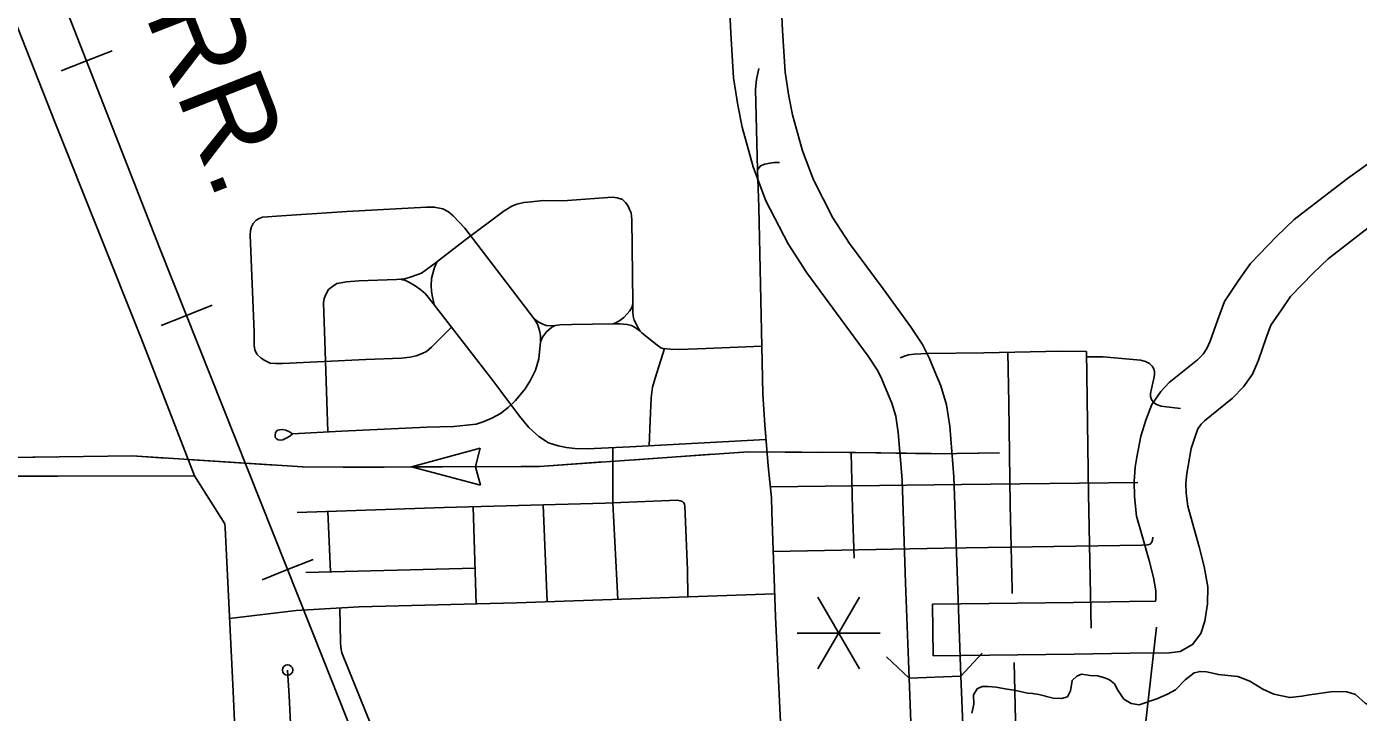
# Model space of a CAD drawing. Extents: x 1084508 to 1142749, y 1057638 to 1093403.
# Drawn here: x 1138567 to 1140583, y 1091093 to 1092131 of the extents above; entities that cross this region are included whole.
import ezdxf

# ---------------------------------------------------------------- set-up
doc = ezdxf.new("R2010")
doc.units = 0
for name, color, linetype in [('Level 10', 7, 'Continuous'), ('Level 33', 7, 'Continuous'), ('Level 35', 7, 'Continuous'), ('Level 37', 7, 'Continuous'), ('Level 40', 7, 'Continuous'), ('Level 43', 7, 'Continuous'), ('Level 48', 7, 'Continuous')]:
    doc.layers.add(name, color=color, linetype=linetype)

msp = doc.modelspace()

# ---------------------------------------------------------------- linework, layer by layer
at = {"layer": 'Level 10'}
for p, q in [((1139939.2, 1091178.3), (1139938.3, 1091256.8)), ((1139903.1, 1091144.8), (1139981.5, 1091147.8))]:
    msp.add_line(p, q, dxfattribs=at)
for points in [[(1139981.5, 1091147.8), (1139976, 1091291.8), (1139970.9, 1091449.5), (1139964.6, 1091526.1), (1139959.4, 1091558.5), (1139951, 1091587.2), (1139941.6, 1091609.9), (1139933.5, 1091629.9), (1139923.5, 1091649.8), (1139905.2, 1091677.2), (1139863.6, 1091734.2), (1139813, 1091802.8), (1139787.8, 1091841.8), (1139758.3, 1091899.2), (1139741.9, 1091943.2), (1139726.5, 1091997.5), (1139720.9, 1092026.2), (1139715.2, 1092062.1), (1139711.5, 1092125.7), (1139697.3, 1092422), (1139670.4, 1092971.6), (1139592.7, 1092954.6)], [(1139592.7, 1092954.6), (1139619, 1092418.2), (1139633.2, 1092121.6), (1139637.1, 1092053.7), (1139643.6, 1092012.5), (1139650.1, 1091979.2), (1139667.2, 1091918.8), (1139686.4, 1091867.4), (1139719.8, 1091802.5), (1139748.4, 1091758.2), (1139800.3, 1091687.8), (1139840.9, 1091632.1), (1139855.6, 1091610.2), (1139861.9, 1091597.6), (1139869, 1091580.1), (1139876.8, 1091561.1), (1139882.7, 1091541.2), (1139886.6, 1091516.7), (1139892.5, 1091445), (1139897.5, 1091289), (1139903.1, 1091144.8)], [(1139938.3, 1091256.8), (1140151.6, 1091259.1), (1140236.5, 1091260.9), (1140275.9, 1091261), (1140276.3, 1091263.7), (1140276.5, 1091276.8), (1140273, 1091296.8), (1140266.1, 1091322.8), (1140255.8, 1091359.9), (1140247.3, 1091389.7), (1140243.9, 1091419.5), (1140243.4, 1091442.5), (1140245.2, 1091463.9), (1140247.7, 1091479.5), (1140253.7, 1091511.2), (1140261.1, 1091535.1), (1140270.4, 1091559.2), (1140283.8, 1091578.6), (1140296.4, 1091592.2), (1140339.5, 1091626.6), (1140348.1, 1091635.5), (1140353.8, 1091643.7), (1140358.8, 1091655.1), (1140369.7, 1091686.2), (1140380.1, 1091715), (1140401.7, 1091746.7), (1140419.5, 1091772.7), (1140459.2, 1091813.6), (1140485.6, 1091839), (1140523, 1091868), (1140566.6, 1091901.5), (1140614.2, 1091935.5)], [(1140613.4, 1091838.5), (1140570.9, 1091805.8), (1140537, 1091779.6), (1140514.6, 1091758), (1140480.4, 1091722.7), (1140466.5, 1091702.5), (1140450.6, 1091679), (1140443.6, 1091659.9), (1140431.9, 1091626.1), (1140422.6, 1091605.2), (1140409.1, 1091585.7), (1140392.4, 1091568.4), (1140349.9, 1091534.5), (1140345.1, 1091529.4), (1140340.2, 1091522.3), (1140335.2, 1091509.3), (1140330, 1091492.3), (1140325.1, 1091466.1), (1140323.2, 1091454.4), (1140322, 1091440), (1140322.3, 1091424.8), (1140324.6, 1091405), (1140331.3, 1091381.2), (1140341.9, 1091343.4), (1140349.8, 1091313.6), (1140355, 1091283.1), (1140354.7, 1091257.1), (1140350.5, 1091230.7), (1140344.6, 1091212.4), (1140332.1, 1091195.5), (1140313.4, 1091185), (1140297.3, 1091182.7), (1140237.5, 1091182.4), (1140152.8, 1091180.7), (1139939.2, 1091178.3)], [(1139903.1, 1091144.8), (1139909.3, 1090985)], [(1139981.5, 1091147.8), (1139987.8, 1090988)]]:
    msp.add_lwpolyline(points, dxfattribs=at)
at = {"layer": 'Level 33'}
for points in [[(1138645.3, 1092302.9), (1138590.7, 1092298.1), (1138575.5, 1092298.2), (1138538.7, 1092299.3), (1138526.9, 1092298.6), (1138516.7, 1092296.4), (1138509.3, 1092292.9), (1138505.1, 1092289.6), (1138501.7, 1092284.6), (1138499.8, 1092279.4), (1138499.6, 1092272.5), (1138500.8, 1092267.8), (1138506, 1092252.8), (1138529.2, 1092192.4), (1138610.7, 1091985.6), (1138740.6, 1091659.4), (1138774.2, 1091573.6), (1138821.6, 1091451.1)], [(1139675.6, 1092067.7), (1139672.2, 1092051.1), (1139670.5, 1092036.8), (1139673.5, 1091914.3), (1139677.8, 1091919.9), (1139684.1, 1091922.9), (1139692.7, 1091924.6), (1139699, 1091925.6), (1139706.6, 1091925.7)], [(1139673.5, 1091914.3), (1139675.5, 1091858), (1139680.5, 1091623.6), (1139681.8, 1091574.6), (1139684.4, 1091528.2), (1139689.7, 1091466), (1139694.7, 1091417.6), (1139695.3, 1091396.4), (1139700.6, 1091237.4), (1139711.6, 1091013.9), (1139720.8, 1090776.1), (1139730.8, 1090544.1), (1139739, 1090313.7), (1139746, 1090114.3), (1139756.2, 1089858.7), (1139766.5, 1089647.2)], [(1139023.1, 1091517.4), (1139019.1, 1091640.2), (1139016.8, 1091713.2), (1139017.6, 1091719.8), (1139020.5, 1091726.4), (1139024.2, 1091733), (1139030.5, 1091737.8), (1139037.1, 1091742.1), (1139043.1, 1091743.5), (1139051.4, 1091745), (1139070, 1091746.1), (1139127.2, 1091748.4), (1139139.8, 1091749.6), (1139149.5, 1091752.4), (1139165.2, 1091758.1), (1139185.9, 1091772.9), (1139229.9, 1091807.3), (1139290.3, 1091852.2), (1139301.7, 1091859.4), (1139309.5, 1091862.5), (1139320, 1091864.8), (1139331.2, 1091866.2), (1139349.2, 1091867.9), (1139379, 1091867.7), (1139453.9, 1091873.1), (1139461.3, 1091872.2), (1139469.1, 1091869.4), (1139473.9, 1091865.1), (1139477.6, 1091859.6), (1139479.9, 1091854.2), (1139482.2, 1091849.1), (1139483.4, 1091839), (1139485.1, 1091713.7), (1139484.7, 1091698.9), (1139485.4, 1091692.6), (1139487, 1091686.6), (1139490.9, 1091679.2), (1139493.6, 1091674.2), (1139495.8, 1091670.2)], [(1139210.5, 1091676.3), (1139180.4, 1091645.7), (1139172.4, 1091639.5), (1139165.8, 1091636.1), (1139157, 1091632.8), (1139147.8, 1091630.8), (1139134.5, 1091629.4), (1139080.9, 1091627.4), (1138954.5, 1091621.3), (1138944.2, 1091621), (1138935.9, 1091621.5), (1138928.1, 1091625.8), (1138922.4, 1091629.4), (1138916, 1091635.4), (1138912.8, 1091642), (1138911.8, 1091648.6), (1138912, 1091668.4), (1138905.8, 1091815.3), (1138906.3, 1091822.7), (1138907.8, 1091828.1), (1138910.3, 1091833.3), (1138914.6, 1091838.2), (1138919.5, 1091840.7), (1138924.6, 1091842.5), (1138932.1, 1091843.3), (1138945.5, 1091844.5), (1139051.9, 1091851.3), (1139172.7, 1091857.9), (1139184.4, 1091857.9), (1139197.3, 1091855.3), (1139205.9, 1091851), (1139213, 1091845), (1139230.7, 1091825.9), (1139280.2, 1091761.5), (1139335.5, 1091688.9), (1139341.5, 1091684.2), (1139348.5, 1091680.5), (1139353.9, 1091678.9), (1139361.6, 1091678.3), (1139367.1, 1091678.9)], [(1139188.1, 1091774.7), (1139184.9, 1091766.5), (1139182.1, 1091757.3), (1139180.4, 1091749.9), (1139179.8, 1091739.1), (1139180.3, 1091730.1), (1139181.6, 1091721.5), (1139183, 1091715.7), (1139184.2, 1091710.2)], [(1139686.3, 1091505.8), (1139480.2, 1091495), (1139415.9, 1091491.8), (1139396.9, 1091492.4), (1139384.3, 1091493.8), (1139371.7, 1091496.4), (1139357.4, 1091501.2), (1139342.5, 1091510.7), (1139327.7, 1091524.4), (1139313.1, 1091541.3), (1139285, 1091579.1), (1139273, 1091595.4), (1139179.2, 1091716.7), (1139171, 1091726.4), (1139164, 1091732.5), (1139155.4, 1091738.8), (1139148.1, 1091743.4), (1139140.9, 1091746.6), (1139131.5, 1091748.8)], [(1139485, 1091710.9), (1139483.4, 1091705.8), (1139480.1, 1091700.8), (1139476.3, 1091696.1), (1139471.1, 1091690.8), (1139465.4, 1091686.2), (1139459.1, 1091682.6), (1139455, 1091681.4)], [(1139345.3, 1091654), (1139345.1, 1091662.8), (1139344.2, 1091668.9), (1139342.3, 1091675.9), (1139340.5, 1091680.9), (1139335.5, 1091688.9)], [(1139680, 1091647.2), (1139595.2, 1091643.7), (1139555.5, 1091642.3), (1139542.1, 1091642.7), (1139530.2, 1091643.9), (1139527.3, 1091645), (1139519, 1091650.9), (1139498.7, 1091667.6), (1139495.8, 1091670.2), (1139488.4, 1091675.5), (1139482.6, 1091678.6), (1139476.2, 1091680.2), (1139465.1, 1091681.2), (1139455, 1091681.4), (1139392.3, 1091680), (1139374.4, 1091679.9), (1139367.1, 1091678.9), (1139362.1, 1091675.9), (1139354.4, 1091668.9), (1139348.1, 1091660.9), (1139345.3, 1091654), (1139342.8, 1091628.2), (1139337.3, 1091610.9), (1139330, 1091595.7), (1139321.8, 1091582.6), (1139307.4, 1091565), (1139296, 1091554.5), (1139284.6, 1091545.4), (1139271.3, 1091538.1), (1139258.5, 1091532.8), (1139247.7, 1091529.3), (1139233.1, 1091527.5), (1139214.1, 1091525.9), (1139192.6, 1091525.1), (1139172.9, 1091524.8), (1139044, 1091518.5), (1138969.9, 1091514.6), (1138965.4, 1091517.8), (1138959.5, 1091520.2), (1138955.2, 1091521), (1138950.6, 1091520.9), (1138947.3, 1091520), (1138943.9, 1091516.8), (1138943.3, 1091512.7), (1138943.6, 1091509.3), (1138945.2, 1091507.5), (1138948.1, 1091505.6), (1138951.9, 1091505.2), (1138955.1, 1091505.6), (1138960.4, 1091507.9), (1138965.5, 1091511.2), (1138969.9, 1091514.6)], [(1139532.6, 1091643.6), (1139518.6, 1091598.8), (1139514.6, 1091585.3), (1139512.6, 1091569.3), (1139511.2, 1091534.7), (1139509.8, 1091496.5)], [(1139889.7, 1091629.7), (1139895.8, 1091632), (1139902.1, 1091634.1), (1139910.7, 1091635.3), (1139930.8, 1091636.3), (1140016.3, 1091637.5), (1140133.1, 1091639.8), (1140171.4, 1091639.2)], [(1140059.2, 1091273), (1140059.1, 1091279.1), (1140055.8, 1091406.6), (1140053.8, 1091561), (1140052.6, 1091638.2)], [(1140178.6, 1091220.5), (1140174.4, 1091423.5), (1140171.4, 1091639.2)], [(1140171.6, 1091631), (1140196.7, 1091631), (1140253.2, 1091626.2), (1140260.7, 1091624.1), (1140266.6, 1091620.9), (1140271.1, 1091617), (1140273.3, 1091613.1), (1140274.6, 1091608.3), (1140274.6, 1091604.2), (1140273.5, 1091598.3), (1140269.9, 1091583), (1140268.5, 1091575.9), (1140268.2, 1091571.2), (1140269.7, 1091566.5), (1140272.5, 1091562.6), (1140277.6, 1091559.2), (1140284.3, 1091556.5), (1140292.7, 1091555.5), (1140313.7, 1091553)], [(1139454.4, 1091493.7), (1139454.4, 1091410), (1139462.4, 1091263.8)], [(1139819.9, 1091326.5), (1139817.2, 1091401.2), (1139815.4, 1091485.8)], [(1138821.6, 1091451.1), (1138614.2, 1091450.4), (1138336.2, 1091450.7), (1138054, 1091453.1), (1138018.2, 1091451.9)], [(1138821.6, 1091451.1), (1138867.6, 1091378.1), (1138867.8, 1091372.3), (1138879.8, 1091124.5), (1138894.4, 1090795.5), (1138902, 1090464.6), (1138902, 1090407.7), (1138901.1, 1090295.3), (1138904.4, 1090135.6), (1138910.4, 1089799.1)], [(1139693, 1091434.2), (1139982.4, 1091438), (1140249.1, 1091440.9)], [(1138976.7, 1091395.3), (1139199.2, 1091403), (1139443, 1091409.5), (1139454.4, 1091410), (1139552.7, 1091414), (1139556.5, 1091413.3), (1139559.9, 1091412), (1139561.7, 1091410.4), (1139563, 1091408.1), (1139563.7, 1091405.2), (1139567.5, 1091308.4), (1139568, 1091267.6)], [(1139243.1, 1091404.1), (1139247.6, 1091256.8)], [(1139349.4, 1091407), (1139355.2, 1091260)], [(1139023.4, 1091396.9), (1139027.5, 1091305.6)], [(1139697.3, 1091336.4), (1139956.3, 1091341.2), (1140255.4, 1091346.1), (1140264.3, 1091346.4), (1140267.8, 1091347.7), (1140270.5, 1091350.4), (1140271.6, 1091353.5), (1140271.9, 1091358.3)], [(1139246, 1091311), (1138990, 1091304.7)], [(1139699.5, 1091272.2), (1139308.6, 1091258.4), (1139070.9, 1091252.4), (1138975.3, 1091247.2), (1138874.4, 1091235.1)], [(1139041.5, 1091250.8), (1139042.4, 1091199.2), (1139042.8, 1091191), (1139044.5, 1091182.8), (1139097.9, 1091050.7)], [(1140277.5, 1091221.8), (1140249, 1090972.5), (1140229.4, 1090730.9), (1140226.2, 1090656.2), (1140224.1, 1090538.7), (1140225.1, 1090482.6), (1140225.7, 1090467.2), (1140226.2, 1090456.6), (1140228.3, 1090447.6), (1140232, 1090432.8), (1140268, 1090339.1), (1140299.2, 1090257.7)], [(1140067.4, 1090945.9), (1140066, 1090993.6), (1140061.8, 1091168.1)], [(1138966.7, 1091045.5), (1138966.6, 1091076.4), (1138964.5, 1091117.7), (1138962.3, 1091156.9)]]:
    msp.add_lwpolyline(points, dxfattribs=at)
msp.add_circle((1138962.3, 1091156.9), 7.85, dxfattribs=at)
at = {"layer": 'Level 35'}
for points in [[(1140370.8, 1091149.9), (1140369.2, 1091150.6), (1140353, 1091154.3), (1140343.4, 1091154.9), (1140334.2, 1091152.6), (1140320.6, 1091142.1), (1140306.2, 1091127), (1140293.9, 1091120.4), (1140277.7, 1091113.4), (1140251.1, 1091104.2), (1140239.3, 1091106), (1140227.9, 1091112.9), (1140219, 1091126.4), (1140213.9, 1091135.8), (1140206.3, 1091141.9), (1140199.2, 1091145.1), (1140188, 1091148), (1140176.8, 1091148.7), (1140163.8, 1091150.5), (1140156.9, 1091147.5), (1140149.7, 1091141.2), (1140147.1, 1091125.5), (1140142.6, 1091116.1), (1140133.4, 1091113.8), (1140121, 1091114.5), (1140099.3, 1091119.7), (1140089.8, 1091121.4), (1140082.4, 1091121.8), (1140064.6, 1091125.7), (1140048.3, 1091128.3), (1140034.9, 1091130.8), (1140022.5, 1091132.1), (1140013.4, 1091132), (1140005.9, 1091128.5), (1140000.3, 1091119.2), (1140001.1, 1091105), (1139998.1, 1091091.6)], [(1140603.8, 1091101.2), (1140593.3, 1091106.5), (1140578.8, 1091119.8), (1140565.6, 1091124.1), (1140545, 1091124.4), (1140533.8, 1091122.8), (1140519.9, 1091120.7), (1140509.2, 1091119.1), (1140497.5, 1091117.4), (1140479, 1091115.2), (1140454.8, 1091120.2), (1140438.3, 1091128), (1140418.8, 1091140), (1140400.6, 1091146.9), (1140370.8, 1091149.9)]]:
    msp.add_lwpolyline(points, dxfattribs=at)
at = {"layer": 'Level 37'}
for points in [[(1140013.5, 1091182.4), (1139981.5, 1091147.8)], [(1139903.1, 1091144.8), (1139868.6, 1091176.8)]]:
    msp.add_lwpolyline(points, dxfattribs=at)
at = {"layer": 'Level 40'}
for p, q in [((1138658.1, 1092079.7), (1138696.7, 1092094.7)), ((1138658.1, 1092079.7), (1138619.5, 1092064.6)), ((1138809.5, 1091694), (1138848, 1091709.3)), ((1138809.5, 1091694), (1138771, 1091678.7)), ((1138962.4, 1091308.9), (1139000.9, 1091324.2)), ((1138962.4, 1091308.9), (1138923.9, 1091293.6))]:
    msp.add_line(p, q, dxfattribs=at)
msp.add_lwpolyline([(1138545, 1092368.8), (1138769.2, 1091795.4), (1139016.7, 1091172.3), (1139253.1, 1090574.9), (1139276.5, 1090528.7), (1139304, 1090481.8), (1139325, 1090452.2), (1139362.9, 1090407.9), (1139386.9, 1090384.7), (1139477.1, 1090307.3), (1139740, 1090110), (1139766.2, 1090087.3), (1139790.7, 1090064.5), (1139816.5, 1090038.7), (1139884.7, 1089970.5), (1139909.2, 1089949.4), (1139954.3, 1089913.7), (1140003.3, 1089882.8), (1140024.3, 1089868.2), (1140050.5, 1089846.2), (1140073.3, 1089824.3), (1140088.9, 1089806.1), (1140116.4, 1089767), (1140129.2, 1089741.2)], dxfattribs=at)
msp.add_lwpolyline([(1138545, 1092368.8), (1138769.2, 1091795.4), (1139016.7, 1091172.3), (1139253.1, 1090574.9), (1139276.5, 1090528.7), (1139304, 1090481.8), (1139325, 1090452.2), (1139362.9, 1090407.9), (1139386.9, 1090384.7), (1139477.1, 1090307.3), (1139740, 1090110), (1139766.2, 1090087.3), (1139790.7, 1090064.5), (1139816.5, 1090038.7), (1139884.7, 1089970.5), (1139909.2, 1089949.4), (1139954.3, 1089913.7), (1140003.3, 1089882.8), (1140024.3, 1089868.2), (1140050.5, 1089846.2), (1140073.3, 1089824.3), (1140088.9, 1089806.1), (1140116.4, 1089767), (1140129.2, 1089741.2)], dxfattribs=at)
at = {"layer": 'Level 43'}
for p, q in [((1139150, 1091464.4), (1139253.9, 1091492.8)), ((1139253.9, 1091492.8), (1139246.6, 1091465)), ((1139150, 1091464.4), (1139254.1, 1091437)), ((1139254.1, 1091437), (1139246.6, 1091464.7))]:
    msp.add_line(p, q, dxfattribs=at)
for points in [[(1140039.9, 1091485.6), (1139942.7, 1091484.5), (1139822.5, 1091486.1), (1139659.3, 1091487.4), (1139544.1, 1091479.3), (1139343.8, 1091465.3), (1139048.9, 1091464), (1138985.3, 1091464.5), (1138726.9, 1091481.1), (1138505.7, 1091478.3), (1138218.9, 1091494.7), (1138050.8, 1091511.7), (1137933.7, 1091511.7), (1137650.1, 1091512.8), (1137383.5, 1091515.1), (1137252.6, 1091516.3), (1137250.4, 1091563.1), (1137246.7, 1091629.1), (1137246, 1091724.6), (1137245.7, 1091768.8), (1137241, 1091805.1), (1137228.4, 1091821.8), (1137202.8, 1091835.2), (1137188.8, 1091846.8)], [(1139605.1, 1091483.6), (1139544.1, 1091479.3), (1139481.1, 1091474.9)], [(1139770.7, 1091486.5), (1139659.3, 1091487.4), (1139646.4, 1091486.5)], [(1139936.4, 1091484.6), (1139822.5, 1091486.1), (1139812.1, 1091486.2)], [(1140039.9, 1091485.6), (1139977.8, 1091484.9)], [(1138611.9, 1091479.6), (1138505.7, 1091478.3), (1138487.6, 1091479.4)], [(1138777.5, 1091477.8), (1138726.9, 1091481.1), (1138653.3, 1091480.2)], [(1138942.9, 1091467.2), (1138818.8, 1091475.2)], [(1139046.4, 1091464), (1138985.3, 1091464.5), (1138984.2, 1091464.6)], [(1139108.5, 1091464.2), (1139048.9, 1091464), (1139046.4, 1091464)], [(1139274.2, 1091465), (1139150, 1091464.4)], [(1139439.7, 1091472), (1139343.8, 1091465.3), (1139315.7, 1091465.2)]]:
    msp.add_lwpolyline(points, dxfattribs=at)
at = {"layer": 'Level 48'}
for p, q in [((1139827.7, 1091267.3), (1139765, 1091158.5)), ((1139765, 1091267.3), (1139827.7, 1091158.5)), ((1139733.6, 1091212.9), (1139859.1, 1091212.9))]:
    msp.add_line(p, q, dxfattribs=at)

# ---------------------------------------------------------------- texts
at = {"layer": 'Level 40'}
msp.add_text('RR.', height=132.58, rotation=291.3834, dxfattribs=at).set_placement((1138746.1, 1092149.5))

doc.saveas('drawing.dxf')
